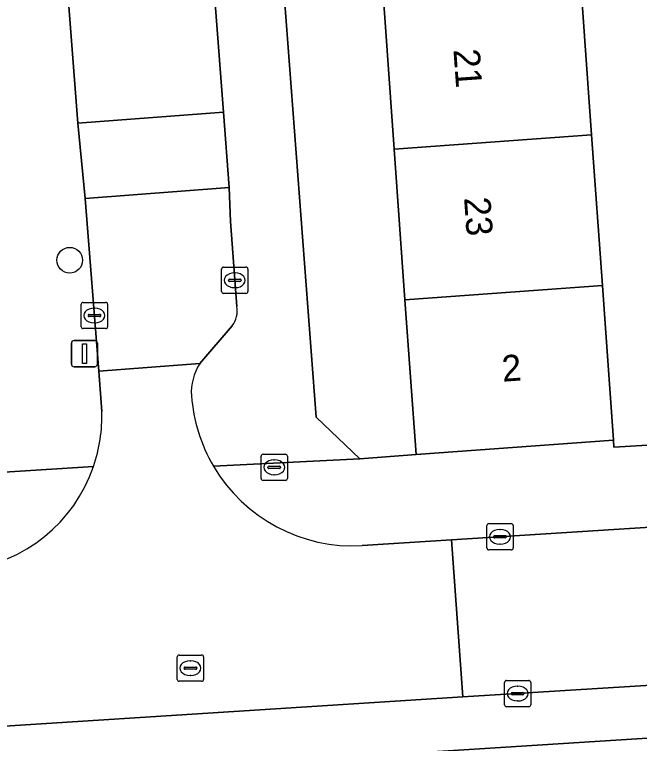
# Model space of a CAD drawing. Extents: x 159053 to 160042, y 380449 to 381423.
# Drawn here: x 159920.97 to 159944.76, y 381009.56 to 381037.28 of the extents above; entities that cross this region are included whole.
import ezdxf

# ---------------------------------------------------------------- set-up
doc = ezdxf.new("R2010")
doc.units = 0
for name, color, linetype in [('IMGEO_Boom', 7, 'Continuous'), ('IMGEO_Brandkraan', 7, 'Continuous'), ('IMGEO_Erf', 7, 'Continuous'), ('IMGEO_Kolk', 7, 'Continuous'), ('IMGEO_Lichtmast', 7, 'Continuous'), ('IMGEO_Muur', 7, 'Continuous'), ('IMGEO_Pand', 7, 'Continuous'), ('IMGEO_Pand_nummerreeks', 7, 'Continuous'), ('IMGEO_Parkeervlak_open', 7, 'Continuous'), ('IMGEO_Rijbaan_lokaal_open', 7, 'Continuous'), ('IMGEO_Rioolput', 7, 'Continuous'), ('IMGEO_Voetpad_open', 7, 'Continuous')]:
    doc.layers.add(name, color=color, linetype=linetype)

msp = doc.modelspace()

# ---------------------------------------------------------------- linework, layer by layer
at = {"layer": 'IMGEO_Boom'}
msp.add_circle((159923.07, 381027.936), 0.489, dxfattribs=at)
at = {"layer": 'IMGEO_Brandkraan'}
for p, q in [((159930.356, 381019.633), (159930.356, 381020.485)), ((159930.431, 381020.559), (159931.283, 381020.559)), ((159931.357, 381020.485), (159931.357, 381019.633)), ((159930.658, 381020.102), (159931.056, 381020.102)), ((159930.844, 381020.339), (159930.869, 381020.339)), ((159930.615, 381020.053), (159930.615, 381020.065)), ((159931.053, 381020.016), (159930.655, 381020.016)), ((159931.099, 381020.065), (159931.099, 381020.053)), ((159931.283, 381019.559), (159930.431, 381019.559)), ((159930.867, 381019.779), (159930.842, 381019.779))]:
    msp.add_line(p, q, dxfattribs=at)
for points in [[(159930.356, 381019.633), (159930.356, 381020.485)], [(159930.431, 381020.559), (159931.283, 381020.559)], [(159931.357, 381020.485), (159931.357, 381019.633)], [(159931.283, 381019.559), (159930.431, 381019.559)]]:
    msp.add_lwpolyline(points, dxfattribs=at)
for centre, radius, start, end in [((159930.433, 381020.483), 0.0765, 91.552, 178.448), ((159930.433, 381020.483), 0.0765, 91.552, 178.448), ((159931.281, 381020.483), 0.0765, 1.552, 88.448), ((159931.281, 381020.483), 0.0765, 1.552, 88.448), ((159930.655, 381020.062), 0.0403, 85.8775, 175.7526), ((159931.06, 381020.064), 0.0386, 1.7309, 96.639), ((159930.652, 381020.052), 0.0366, 178.938, 274.7102), ((159931.056, 381020.059), 0.043, 264.8664, 352.4533), ((159930.433, 381019.635), 0.0765, 181.552, 268.448), ((159930.433, 381019.635), 0.0765, 181.552, 268.448), ((159931.281, 381019.635), 0.0765, 271.552, 358.448), ((159931.281, 381019.635), 0.0765, 271.552, 358.448)]:
    msp.add_arc(centre, radius, start, end, dxfattribs=at)
for centre, major_axis, ratio, start_param, end_param in [((159930.843, 381020.059), (-0.387, 0.002), 0.722429, 4.712389, 7.853982), ((159930.868, 381020.059), (-0.39, 0.002), 0.717154, 1.570796, 4.712389)]:
    msp.add_ellipse(centre, major_axis=major_axis, ratio=ratio, start_param=start_param, end_param=end_param, dxfattribs=at)
at = {"layer": 'IMGEO_Erf'}
for points in [[(159928.64, 381072.19), (159932.453, 381021.972), (159934.111, 381020.388), (159936.253, 381020.551), (159935.832, 381026.431), (159935.422, 381032.164), (159935.011, 381037.896), (159934.601, 381043.629), (159934.19, 381049.361), (159933.78, 381055.094), (159933.37, 381060.825)], [(159942.528, 381038.439), (159942.938, 381032.706), (159943.349, 381026.974), (159943.413, 381026.077), (159943.77, 381021.089), (159943.789, 381020.822), (159951.039, 381021.261), (159951.029, 381021.419), (159950.656, 381027.014), (159954.974, 381027.117), (159955.08, 381029.373), (159952.358, 381029.62), (159952.703, 381033.317), (159952.922, 381035.66), (159955.928, 381035.378), (159956.253, 381038.74)]]:
    msp.add_lwpolyline(points, dxfattribs=at)
at = {"layer": 'IMGEO_Kolk'}
for p, q in [((159928.853, 381026.748), (159928.853, 381027.6)), ((159928.928, 381027.674), (159929.78, 381027.674)), ((159929.854, 381027.6), (159929.854, 381026.748)), ((159929.341, 381027.454), (159929.366, 381027.454)), ((159929.112, 381027.168), (159929.112, 381027.18)), ((159929.55, 381027.131), (159929.152, 381027.131)), ((159929.155, 381027.217), (159929.553, 381027.217)), ((159929.596, 381027.18), (159929.596, 381027.168)), ((159929.364, 381026.894), (159929.339, 381026.894)), ((159929.78, 381026.674), (159928.928, 381026.674)), ((159923.511, 381025.408), (159923.511, 381026.26)), ((159923.586, 381026.334), (159924.438, 381026.334)), ((159924.512, 381026.26), (159924.512, 381025.408)), ((159923.999, 381026.114), (159924.024, 381026.114)), ((159923.77, 381025.828), (159923.77, 381025.84)), ((159924.208, 381025.791), (159923.81, 381025.791)), ((159923.813, 381025.877), (159924.211, 381025.877)), ((159924.254, 381025.84), (159924.254, 381025.828)), ((159924.022, 381025.554), (159923.997, 381025.554)), ((159924.438, 381025.334), (159923.586, 381025.334)), ((159939.025, 381017.917), (159939.877, 381017.917)), ((159938.95, 381016.991), (159938.95, 381017.843)), ((159939.438, 381017.697), (159939.463, 381017.697)), ((159939.951, 381017.843), (159939.951, 381016.991)), ((159939.209, 381017.411), (159939.209, 381017.423)), ((159939.647, 381017.374), (159939.249, 381017.374)), ((159939.252, 381017.46), (159939.65, 381017.46)), ((159939.693, 381017.423), (159939.693, 381017.411)), ((159939.461, 381017.137), (159939.436, 381017.137)), ((159939.877, 381016.917), (159939.025, 381016.917)), ((159939.621, 381011.027), (159939.621, 381011.879)), ((159939.696, 381011.953), (159940.548, 381011.953)), ((159940.622, 381011.879), (159940.622, 381011.027)), ((159939.923, 381011.496), (159940.321, 381011.496)), ((159940.109, 381011.733), (159940.134, 381011.733)), ((159939.88, 381011.447), (159939.88, 381011.459)), ((159940.318, 381011.41), (159939.92, 381011.41)), ((159940.364, 381011.459), (159940.364, 381011.447)), ((159940.548, 381010.953), (159939.696, 381010.953)), ((159940.132, 381011.173), (159940.107, 381011.173))]:
    msp.add_line(p, q, dxfattribs=at)
for points in [[(159928.853, 381026.748), (159928.853, 381027.6)], [(159928.928, 381027.674), (159929.78, 381027.674)], [(159929.854, 381027.6), (159929.854, 381026.748)], [(159929.78, 381026.674), (159928.928, 381026.674)], [(159923.511, 381025.408), (159923.511, 381026.26)], [(159923.586, 381026.334), (159924.438, 381026.334)], [(159924.512, 381026.26), (159924.512, 381025.408)], [(159924.438, 381025.334), (159923.586, 381025.334)], [(159939.025, 381017.917), (159939.877, 381017.917)], [(159938.95, 381016.991), (159938.95, 381017.843)], [(159939.951, 381017.843), (159939.951, 381016.991)], [(159939.877, 381016.917), (159939.025, 381016.917)], [(159939.621, 381011.027), (159939.621, 381011.879)], [(159939.696, 381011.953), (159940.548, 381011.953)], [(159940.622, 381011.879), (159940.622, 381011.027)], [(159940.548, 381010.953), (159939.696, 381010.953)]]:
    msp.add_lwpolyline(points, dxfattribs=at)
for centre, radius, start, end in [((159928.93, 381027.598), 0.0765, 91.552, 178.448), ((159928.93, 381027.598), 0.0765, 91.552, 178.448), ((159929.778, 381027.598), 0.0765, 1.552, 88.448), ((159929.778, 381027.598), 0.0765, 1.552, 88.448), ((159929.152, 381027.177), 0.0403, 85.8775, 175.7526), ((159929.149, 381027.167), 0.0366, 178.938, 274.7102), ((159929.553, 381027.174), 0.043, 264.8664, 352.4533), ((159929.557, 381027.179), 0.0386, 1.7309, 96.639), ((159928.93, 381026.75), 0.0765, 181.552, 268.448), ((159928.93, 381026.75), 0.0765, 181.552, 268.448), ((159929.778, 381026.75), 0.0765, 271.552, 358.448), ((159929.778, 381026.75), 0.0765, 271.552, 358.448), ((159923.588, 381026.258), 0.0765, 91.552, 178.448), ((159923.588, 381026.258), 0.0765, 91.552, 178.448), ((159924.436, 381026.258), 0.0765, 1.552, 88.448), ((159924.436, 381026.258), 0.0765, 1.552, 88.448), ((159923.81, 381025.837), 0.0403, 85.8775, 175.7526), ((159923.807, 381025.827), 0.0366, 178.938, 274.7102), ((159924.211, 381025.834), 0.043, 264.8664, 352.4533), ((159924.215, 381025.839), 0.0386, 1.7309, 96.639), ((159923.588, 381025.41), 0.0765, 181.552, 268.448), ((159923.588, 381025.41), 0.0765, 181.552, 268.448), ((159924.436, 381025.41), 0.0765, 271.552, 358.448), ((159924.436, 381025.41), 0.0765, 271.552, 358.448), ((159939.027, 381017.841), 0.0765, 91.552, 178.448), ((159939.027, 381017.841), 0.0765, 91.552, 178.448), ((159939.875, 381017.841), 0.0765, 1.552, 88.448), ((159939.875, 381017.841), 0.0765, 1.552, 88.448), ((159939.249, 381017.42), 0.0403, 85.8775, 175.7526), ((159939.246, 381017.41), 0.0366, 178.938, 274.7102), ((159939.65, 381017.417), 0.043, 264.8664, 352.4533), ((159939.654, 381017.422), 0.0386, 1.7309, 96.639), ((159939.027, 381016.993), 0.0765, 181.552, 268.448), ((159939.027, 381016.993), 0.0765, 181.552, 268.448), ((159939.875, 381016.993), 0.0765, 271.552, 358.448), ((159939.875, 381016.993), 0.0765, 271.552, 358.448), ((159939.698, 381011.877), 0.0765, 91.552, 178.448), ((159939.698, 381011.877), 0.0765, 91.552, 178.448), ((159940.546, 381011.877), 0.0765, 1.552, 88.448), ((159940.546, 381011.877), 0.0765, 1.552, 88.448), ((159939.92, 381011.456), 0.0403, 85.8775, 175.7526), ((159940.325, 381011.458), 0.0386, 1.7309, 96.639), ((159939.917, 381011.446), 0.0366, 178.938, 274.7102), ((159940.321, 381011.453), 0.043, 264.8664, 352.4533), ((159939.698, 381011.029), 0.0765, 181.552, 268.448), ((159939.698, 381011.029), 0.0765, 181.552, 268.448), ((159940.546, 381011.029), 0.0765, 271.552, 358.448), ((159940.546, 381011.029), 0.0765, 271.552, 358.448)]:
    msp.add_arc(centre, radius, start, end, dxfattribs=at)
for centre, major_axis, ratio, start_param, end_param in [((159929.34, 381027.174), (-0.387, 0.002), 0.722429, 4.712389, 7.853982), ((159929.365, 381027.174), (-0.39, 0.002), 0.717154, 1.570796, 4.712389), ((159923.998, 381025.834), (-0.387, 0.002), 0.722429, 4.712389, 7.853982), ((159924.023, 381025.834), (-0.39, 0.002), 0.717154, 1.570796, 4.712389), ((159939.437, 381017.417), (-0.387, 0.002), 0.722429, 4.712389, 7.853982), ((159939.462, 381017.417), (-0.39, 0.002), 0.717154, 1.570796, 4.712389), ((159940.108, 381011.453), (-0.387, 0.002), 0.722429, 4.712389, 7.853982), ((159940.133, 381011.453), (-0.39, 0.002), 0.717154, 1.570796, 4.712389)]:
    msp.add_ellipse(centre, major_axis=major_axis, ratio=ratio, start_param=start_param, end_param=end_param, dxfattribs=at)
at = {"layer": 'IMGEO_Lichtmast'}
for p, q in [((159923.235, 381024.884), (159924.025, 381024.884)), ((159924.025, 381024.884), (159923.235, 381024.884)), ((159923.135, 381023.984), (159923.135, 381024.784)), ((159923.135, 381024.784), (159923.135, 381023.984)), ((159924.125, 381024.784), (159924.125, 381023.984)), ((159924.125, 381023.984), (159924.125, 381024.784)), ((159924.025, 381023.884), (159923.235, 381023.884)), ((159923.235, 381023.884), (159924.025, 381023.884))]:
    msp.add_line(p, q, dxfattribs=at)
msp.add_lwpolyline([(159923.555, 381024.759), (159923.705, 381024.759), (159923.705, 381024.009), (159923.555, 381024.009), (159923.555, 381024.759)], dxfattribs=at)
for centre, start, end in [((159923.235, 381024.784), 90, 180), ((159923.235, 381024.784), 90, 180), ((159924.025, 381024.784), 0, 90), ((159924.025, 381024.784), 360, 90), ((159923.235, 381023.984), 180, 270), ((159923.235, 381023.984), 180, 270), ((159924.025, 381023.984), 270, 0), ((159924.025, 381023.984), 270, 0)]:
    msp.add_arc(centre, 0.1, start, end, dxfattribs=at)
at = {"layer": 'IMGEO_Muur'}
msp.add_lwpolyline([(159951.029, 381021.419), (159951.039, 381021.261), (159943.789, 381020.822), (159943.77, 381021.089)], dxfattribs=at)
at = {"layer": 'IMGEO_Pand'}
for points in [[(159935.011, 381037.896), (159935.422, 381032.164), (159942.938, 381032.706), (159942.528, 381038.439)], [(159935.422, 381032.164), (159935.832, 381026.431), (159943.349, 381026.974), (159942.938, 381032.706)], [(159943.349, 381026.974), (159935.832, 381026.431), (159936.253, 381020.551), (159943.77, 381021.089), (159943.413, 381026.077)]]:
    msp.add_lwpolyline(points, close=True, dxfattribs=at)
at = {"layer": 'IMGEO_Parkeervlak_open'}
for points in [[(159982.314, 381014.072), (159938.037, 381011.324), (159894.437, 381008.542)], [(159897.557, 381006.743), (159979.377, 381011.934)]]:
    msp.add_lwpolyline(points, dxfattribs=at)
at = {"layer": 'IMGEO_Rijbaan_lokaal_open'}
for points in [[(159920.062, 381079.331), (159920.989, 381064.626), (159922.369, 381046.337), (159923.375, 381033.147), (159928.926, 381033.572), (159926.105, 381070.291), (159925.605, 381077.876), (159925.085, 381086.841), (159924.154, 381102.15), (159918.644, 381101.808)], [(159929.146, 381030.7), (159928.926, 381033.572), (159923.375, 381033.147), (159923.66, 381030.279)], [(159963.376, 381018.936), (159950.757, 381018.144), (159937.604, 381017.298), (159938.037, 381011.324), (159982.314, 381014.072), (159983.601, 381014.159), (159983.214, 381020.165), (159975.252, 381019.672)]]:
    msp.add_lwpolyline(points, close=True, dxfattribs=at)
for points in [[(159929.428, 381026.174), (159929.189, 381029.405), (159929.146, 381030.7), (159923.66, 381030.279), (159924.179, 381023.719), (159928.019, 381024.002), (159929.26, 381025.445)], [(159928.019, 381024.002), (159924.179, 381023.719), (159924.291, 381022.184)], [(159894.437, 381008.542), (159938.037, 381011.324), (159937.604, 381017.298)], [(159937.604, 381017.298), (159934.206, 381017.081)]]:
    msp.add_lwpolyline(points, dxfattribs=at)
for centre, radius, start, end in [((159928.564, 381025.989), 0.884, 321.9759, 12.0693), ((159929.725, 381022.909), 2.026, 147.3633, 183.5482), ((159933.86, 381023.24), 6.174, 184.2379, 210.5285), ((159918.45, 381021.988), 5.844, 341.0629, 1.9265), ((159918.427, 381021.992), 5.867, 276.6536, 341.0979), ((159933.855, 381023.24), 6.169, 210.5541, 273.2662)]:
    msp.add_arc(centre, radius, start, end, dxfattribs=at)
at = {"layer": 'IMGEO_Rioolput'}
for p, q in [((159927.241, 381012.92), (159928.093, 381012.92)), ((159927.166, 381011.994), (159927.166, 381012.846)), ((159927.654, 381012.7), (159927.679, 381012.7)), ((159928.167, 381012.846), (159928.167, 381011.994)), ((159927.425, 381012.414), (159927.425, 381012.426)), ((159927.863, 381012.377), (159927.465, 381012.377)), ((159927.468, 381012.463), (159927.866, 381012.463)), ((159927.909, 381012.426), (159927.909, 381012.414)), ((159927.677, 381012.14), (159927.652, 381012.14)), ((159928.093, 381011.92), (159927.241, 381011.92))]:
    msp.add_line(p, q, dxfattribs=at)
for points in [[(159927.241, 381012.92), (159928.093, 381012.92)], [(159927.166, 381011.994), (159927.166, 381012.846)], [(159928.167, 381012.846), (159928.167, 381011.994)], [(159928.093, 381011.92), (159927.241, 381011.92)]]:
    msp.add_lwpolyline(points, dxfattribs=at)
for centre, radius, start, end in [((159927.243, 381012.844), 0.0765, 91.552, 178.448), ((159927.243, 381012.844), 0.0765, 91.552, 178.448), ((159928.091, 381012.844), 0.0765, 1.552, 88.448), ((159928.091, 381012.844), 0.0765, 1.552, 88.448), ((159927.465, 381012.423), 0.0403, 85.8775, 175.7526), ((159927.462, 381012.413), 0.0366, 178.938, 274.7102), ((159927.866, 381012.42), 0.043, 264.8664, 352.4533), ((159927.87, 381012.425), 0.0386, 1.7309, 96.639), ((159927.243, 381011.996), 0.0765, 181.552, 268.448), ((159927.243, 381011.996), 0.0765, 181.552, 268.448), ((159928.091, 381011.996), 0.0765, 271.552, 358.448), ((159928.091, 381011.996), 0.0765, 271.552, 358.448)]:
    msp.add_arc(centre, radius, start, end, dxfattribs=at)
for centre, major_axis, ratio, start_param, end_param in [((159927.653, 381012.42), (-0.387, 0.002), 0.722429, 4.712389, 7.853982), ((159927.678, 381012.42), (-0.39, 0.002), 0.717154, 1.570796, 4.712389)]:
    msp.add_ellipse(centre, major_axis=major_axis, ratio=ratio, start_param=start_param, end_param=end_param, dxfattribs=at)
at = {"layer": 'IMGEO_Voetpad_open'}
for points in [[(159922.867, 381122.471), (159923.613, 381110.436), (159923.722, 381108.634), (159924.154, 381102.15), (159925.085, 381086.841), (159925.605, 381077.876), (159926.105, 381070.291), (159928.926, 381033.572), (159929.146, 381030.7), (159929.189, 381029.405), (159929.428, 381026.174)], [(159920.989, 381064.626), (159920.062, 381079.331), (159916.457, 381079.091), (159916.621, 381076.075), (159917.202, 381067.017), (159917.378, 381064.053), (159918, 381055.799), (159918.09, 381054.632), (159919.93, 381030.775), (159919.941, 381030.636), (159919.985, 381030.062), (159920.335, 381026.205), (159920.453, 381024.746), (159920.5, 381024.163), (159920.639, 381022.451), (159920.148, 381021.907), (159919.741, 381021.456), (159918.601, 381020.192), (159918.174, 381019.719), (159923.978, 381020.091)], [(159928.542, 381020.104), (159934.111, 381020.388), (159932.453, 381021.972), (159928.64, 381072.19)], [(159924.291, 381022.184), (159924.179, 381023.719), (159923.66, 381030.279), (159923.375, 381033.147), (159922.369, 381046.337), (159920.989, 381064.626)], [(159929.26, 381025.445), (159928.019, 381024.002)], [(159934.206, 381017.081), (159937.604, 381017.298), (159950.757, 381018.144), (159950.709, 381019.217), (159963.313, 381020.02), (159963.376, 381018.936), (159975.252, 381019.672), (159976.292, 381022.755)], [(159966.905, 381022.376), (159959.808, 381021.978), (159956.293, 381021.727), (159954.782, 381021.659), (159951.029, 381021.419), (159951.039, 381021.261), (159943.789, 381020.822), (159943.77, 381021.089), (159936.253, 381020.551), (159934.111, 381020.388), (159928.542, 381020.104)], [(159923.978, 381020.091), (159918.174, 381019.719), (159908.548, 381019.108), (159906.569, 381018.982), (159899.189, 381018.514), (159895.991, 381018.311), (159826.625, 381013.909), (159825.89, 381014.588), (159823.849, 381016.473), (159820.277, 381015.692)], [(159979.529, 381008.47), (159979.377, 381011.934), (159897.557, 381006.743)]]:
    msp.add_lwpolyline(points, dxfattribs=at)
for centre, radius, start, end in [((159928.564, 381025.989), 0.884, 321.9759, 12.0693), ((159929.725, 381022.909), 2.026, 147.3633, 183.5482), ((159933.86, 381023.24), 6.174, 184.2379, 210.5285), ((159918.45, 381021.988), 5.844, 341.0629, 1.9265), ((159918.427, 381021.992), 5.867, 276.6536, 341.0979), ((159933.855, 381023.24), 6.169, 210.5541, 273.2662)]:
    msp.add_arc(centre, radius, start, end, dxfattribs=at)

# ---------------------------------------------------------------- texts
at = {"layer": 'IMGEO_Pand_nummerreeks'}
for s, rotation, p in [('21', 274.095, (159937.677, 381035.949)), ('23', 274.095, (159938.081, 381030.311)), ('2', 4.0937, (159939.554, 381023.314))]:
    msp.add_text(s, height=1, rotation=rotation, dxfattribs=at).set_placement(p)

doc.saveas('drawing.dxf')
